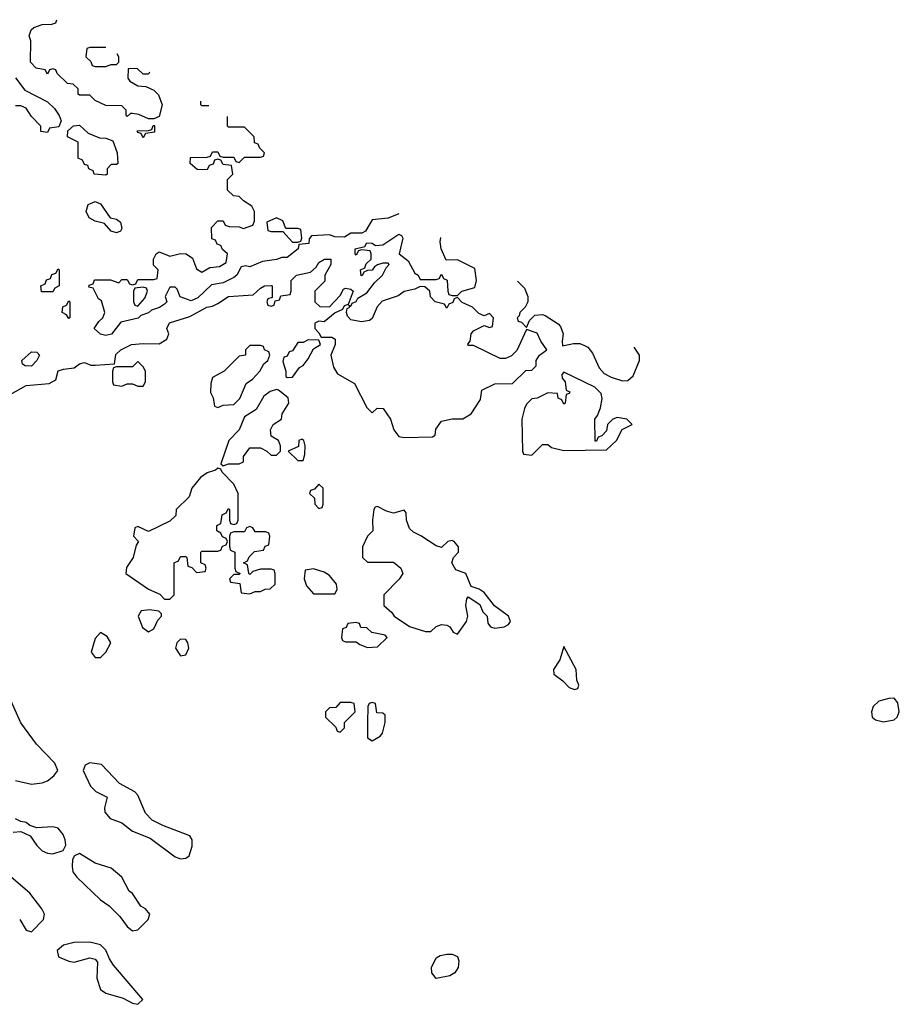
# Model space of a CAD drawing. Header units: inches. Extents: x 2380249 to 2585472, y 382747 to 546448.
# Tile 625 of 626: x 2515306 to 2518610, y 500852 to 504550. Entities that reach past the tile are written whole.
import ezdxf

# ---------------------------------------------------------------- set-up
doc = ezdxf.new("R2010")
doc.units = ezdxf.units.IN
doc.header["$MEASUREMENT"] = 0
doc.layers.add('C5510', color=7, linetype='Continuous')

msp = doc.modelspace()

# ---------------------------------------------------------------- linework, layer by layer
at = {"layer": 'C5510', "color": 4, "elevation": 48}
for points in [[(2515793.4, 504352.8), (2515790, 504346), (2515770, 504346), (2515747.3, 504367.3), (2515714, 504366), (2515712, 504330), (2515719.6, 504319.6), (2515750, 504302), (2515779.6, 504299.6), (2515810, 504284.7), (2515827.3, 504267.3), (2515841, 504230), (2515830, 504186), (2515810, 504178), (2515790, 504178), (2515754, 504194), (2515730, 504198), (2515722, 504198), (2515710, 504186), (2515706, 504190), (2515706, 504210), (2515690, 504226), (2515630, 504228), (2515590, 504246), (2515570, 504266), (2515530, 504266), (2515526, 504270), (2515526, 504290), (2515507.3, 504307.3), (2515486, 504310), (2515447.3, 504347.3), (2515442, 504362), (2515430, 504366), (2515418, 504362), (2515410, 504346), (2515402, 504362), (2515368.4, 504368.4), (2515346, 504390), (2515348, 504470), (2515342, 504490), (2515348.7, 504511.3), (2515359, 504521), (2515390, 504532), (2515427.3, 504532.7), (2515442, 504538), (2515446, 504550)], [(2515629.3, 504446), (2515570, 504446), (2515558, 504442), (2515554, 504410), (2515572.7, 504392.7), (2515578, 504378), (2515590, 504374), (2515630, 504374), (2515650, 504382), (2515670, 504382), (2515678, 504390), (2515678, 504410), (2515672.2, 504421.6)], [(2515290, 504332), (2515325.4, 504285.4), (2515410, 504242), (2515436.9, 504216.9), (2515454, 504190), (2515462, 504170), (2515452.7, 504147.3), (2515418, 504142), (2515410, 504126), (2515386, 504130), (2515386, 504150), (2515350, 504186), (2515330, 504218), (2515310, 504226), (2515290, 504226)], [(2516016.9, 504226), (2515990, 504226), (2515986, 504230), (2515986, 504243.5)], [(2516729.8, 503821.4), (2516690, 503804), (2516630, 503798), (2516604.7, 503755.3), (2516591.3, 503748.7), (2516550, 503748.7), (2516526.4, 503733.6), (2516490, 503734), (2516470, 503742), (2516402, 503738), (2516392.7, 503727.3), (2516392, 503710), (2516354, 503706), (2516352, 503690), (2516310, 503657.2), (2516290, 503657.2), (2516270, 503649.2), (2516218, 503642), (2516170, 503622), (2516154, 503626), (2516138, 503622), (2516121, 503590), (2516110, 503581.2), (2516070, 503561.2), (2516026.4, 503553.6), (2515974.8, 503505.2), (2515950, 503494), (2515909, 503509), (2515898, 503538), (2515890, 503546), (2515870, 503546), (2515852, 503510), (2515858, 503490), (2515850, 503482), (2515830.8, 503469.2), (2515800.7, 503459.3), (2515790, 503449), (2515761, 503439), (2515750.7, 503429.3), (2515686.4, 503413.6), (2515650.5, 503369.5), (2515630, 503364), (2515610, 503369), (2515586, 503390), (2515603.1, 503416.9), (2515618, 503430), (2515626, 503450), (2515613.6, 503493.6), (2515602, 503502), (2515582, 503542), (2515566, 503546), (2515567.3, 503552.7), (2515582, 503558), (2515587.3, 503572.7), (2515647.3, 503572.7), (2515678, 503562), (2515690, 503574), (2515710, 503574), (2515718, 503558), (2515730, 503554), (2515742, 503558), (2515750, 503574), (2515810, 503574), (2515822, 503578), (2515826, 503610), (2515808, 503628), (2515808, 503650), (2515818, 503670), (2515830, 503678), (2515870, 503662), (2515910, 503672), (2515931, 503671), (2515954.8, 503654.8), (2515970, 503614), (2515990, 503602), (2516020.4, 503619.6), (2516056.4, 503623.6), (2516082, 503638), (2516086, 503670), (2516067.3, 503687.3), (2516062, 503702), (2516047.3, 503707.3), (2516042, 503722), (2516027.3, 503727.3), (2516026, 503770), (2516050, 503794), (2516070, 503794), (2516078, 503778), (2516092.7, 503772.7), (2516130, 503772), (2516146, 503766), (2516182, 503778), (2516187.3, 503792.7), (2516188, 503830), (2516178, 503850), (2516146, 503870), (2516130, 503886), (2516108.4, 503888.4), (2516086, 503910), (2516086, 503950), (2516106, 503970), (2516102, 504002), (2516070, 504006), (2516062, 504022), (2516050, 504026), (2516038, 504022), (2516032.7, 504007.3), (2516018, 504002), (2516010, 503986), (2515972.7, 503987.3), (2515946, 504010), (2515947.3, 504032.7), (2516010, 504034), (2516022, 504038), (2516030, 504054), (2516050, 504054), (2516058, 504038), (2516070, 504034), (2516110, 504034), (2516118, 504018), (2516130, 504014), (2516150, 504034), (2516210, 504034), (2516222, 504038), (2516226, 504050), (2516207.3, 504067.3), (2516202, 504082), (2516187.3, 504087.3), (2516186, 504110), (2516150, 504146), (2516090, 504146), (2516086, 504150), (2516086, 504186.8)], [(2515270, 503142.8), (2515330, 503176), (2515416.4, 503183.6), (2515442, 503198), (2515450, 503231.3), (2515470, 503238), (2515510, 503242), (2515530, 503258), (2515550, 503262), (2515572.7, 503252.7), (2515590, 503252), (2515662, 503258), (2515667.3, 503292.7), (2515686, 503310), (2515726, 503330), (2515770, 503334), (2515830, 503332), (2515858, 503350), (2515866, 503370), (2515858, 503390), (2515869.1, 503410.9), (2515944.7, 503435.3), (2516009.2, 503470.8), (2516030, 503474), (2516050, 503484), (2516090, 503510.7), (2516183.1, 503516.9), (2516210, 503542), (2516226, 503550), (2516250, 503552), (2516254, 503550), (2516254, 503506), (2516238, 503502), (2516234, 503490), (2516238, 503478), (2516250, 503474), (2516262, 503478), (2516266, 503494), (2516282, 503498), (2516287.3, 503512.7), (2516322, 503518), (2516326, 503530), (2516326, 503570), (2516346, 503590), (2516398, 503602), (2516419, 503621), (2516430, 503638), (2516451.1, 503651.1), (2516474, 503650), (2516474, 503630), (2516452, 503590), (2516452, 503568), (2516414, 503530), (2516414, 503490), (2516432.7, 503472.7), (2516470, 503472), (2516510, 503514), (2516522, 503538), (2516530, 503542), (2516550, 503538), (2516558, 503530), (2516539.6, 503480.4), (2516524.7, 503475.3), (2516518, 503462), (2516491.1, 503448.9), (2516450, 503415.3), (2516430, 503418), (2516414, 503410), (2516414, 503390), (2516430, 503374), (2516438, 503358), (2516478, 503358), (2516491.3, 503350), (2516491, 503330), (2516474.8, 503290), (2516484.5, 503244.5), (2516499.6, 503219.6), (2516563.6, 503183.6), (2516610, 503094), (2516630, 503074), (2516648.4, 503091.6), (2516671.3, 503090), (2516698, 503050), (2516711.3, 503010), (2516730, 502984.7), (2516750, 502981), (2516856.4, 502983.6), (2516866, 502990), (2516868.4, 503011.6), (2516890, 503042), (2516930, 503051.3), (2516970, 503051.3), (2517002, 503070), (2517036.4, 503123.6), (2517042, 503158), (2517090, 503182), (2517156.4, 503183.6), (2517207.3, 503232.7), (2517230, 503234), (2517246, 503250), (2517246, 503270), (2517258, 503290), (2517286, 503310), (2517262.7, 503342.7), (2517250, 503373.2), (2517210, 503386), (2517172.7, 503307.3), (2517152.7, 503287.3), (2517130, 503278), (2517110, 503278), (2517010, 503326), (2516990, 503326), (2516988.7, 503331.3), (2516998, 503342), (2517002, 503370), (2517010, 503382), (2517050, 503402), (2517070, 503394), (2517082, 503398), (2517086, 503430), (2517070, 503446), (2517050, 503438), (2517030, 503446), (2517006, 503470), (2516968, 503488), (2516950, 503506), (2516938, 503502), (2516932.7, 503487.3), (2516918, 503482), (2516910, 503466), (2516902, 503482), (2516866, 503490), (2516848.7, 503508.7), (2516846, 503530), (2516827.3, 503547.3), (2516810, 503548), (2516790, 503538), (2516750, 503528.7), (2516727.7, 503512.3), (2516667.1, 503492.9), (2516648.7, 503471.3), (2516630, 503428), (2516619.8, 503420.2), (2516590, 503415.1), (2516550, 503422.7), (2516536.5, 503436.5), (2516533.2, 503450), (2516535.3, 503464.7), (2516546, 503470), (2516542, 503478), (2516550, 503474), (2516554.6, 503485.4), (2516570, 503492), (2516576, 503504), (2516610, 503524), (2516638.4, 503561.6), (2516669, 503590), (2516682, 503618), (2516693.2, 503630), (2516690, 503635.3), (2516670, 503635.3), (2516650, 503628.7), (2516638, 503622), (2516630, 503608.7), (2516612, 503608), (2516598, 503602), (2516594, 503590), (2516588.4, 503588.4), (2516586, 503610), (2516602, 503618), (2516607.3, 503632.7), (2516626, 503650), (2516626, 503670), (2516622, 503682), (2516590, 503686), (2516578, 503682), (2516570, 503666), (2516566, 503670), (2516566, 503690), (2516602, 503698), (2516610, 503712), (2516630, 503711.3), (2516642, 503702), (2516670, 503704.7), (2516730, 503744.7), (2516739.8, 503739.8), (2516744.7, 503730), (2516730.8, 503670), (2516764.4, 503644.4), (2516790, 503598), (2516802, 503590), (2516810, 503574), (2516870, 503574), (2516882, 503578), (2516890, 503594), (2516898, 503578), (2516911.3, 503571.3), (2516914, 503530), (2516918, 503518), (2516930, 503514), (2516950, 503514), (2516966, 503530), (2517015.3, 503544.7), (2517022, 503570), (2517015.3, 503615.3), (2516950, 503648), (2516907.3, 503647.3), (2516888.9, 503688.9), (2516884.7, 503715.3), (2516887.2, 503732.1)], [(2517175.6, 503568.4), (2517202, 503542), (2517214, 503510), (2517214, 503490), (2517204.7, 503470), (2517184.7, 503450), (2517182, 503438), (2517174, 503430), (2517178, 503418), (2517190, 503414), (2517210, 503394), (2517220.2, 503419.8), (2517240.2, 503439.8), (2517270, 503442.8), (2517279.1, 503439.1), (2517327.9, 503407.9), (2517337.1, 503397.1), (2517347.7, 503370), (2517342.8, 503342.8), (2517344.7, 503324.7), (2517386, 503334), (2517410, 503334), (2517426.7, 503326.7), (2517439.5, 503319.5), (2517457.5, 503297.5), (2517482.5, 503242.5), (2517501.4, 503221.4), (2517527.5, 503207.5), (2517570, 503194), (2517590, 503194.8), (2517610, 503212), (2517634, 503270), (2517634, 503290), (2517614.1, 503319.5)], [(2515290, 501692), (2515350, 501678.8), (2515390, 501683.8), (2515410, 501690.8), (2515434, 501710), (2515448.7, 501730), (2515438, 501758), (2515369.4, 501829.4), (2515310, 501908.7), (2515272.9, 501992.9)], [(2515282, 501498), (2515310, 501501), (2515344.9, 501484.9), (2515370, 501448.2), (2515390, 501428.7), (2515410, 501419.5), (2515430, 501417.1), (2515468.7, 501430), (2515479, 501450), (2515477.2, 501470), (2515469.4, 501489.4), (2515450, 501514), (2515430, 501519), (2515370, 501515.3), (2515344, 501524), (2515330, 501535.3), (2515310, 501538), (2515290, 501548)], [(2515306, 501170), (2515330, 501131), (2515350, 501124.7), (2515395.3, 501170), (2515399, 501190), (2515389.2, 501210), (2515343.7, 501270), (2515217.6, 501377.6)]]:
    msp.add_lwpolyline(points, dxfattribs=at)
at = {"layer": 'C5510', "color": 4}
for points, elevation in [([(2515630, 503966), (2515586, 503970), (2515582, 503982), (2515566, 503990), (2515562, 504002), (2515550, 504006), (2515542, 504022), (2515526, 504030), (2515526, 504090), (2515486, 504110), (2515487.3, 504132.7), (2515508.4, 504151.6), (2515530, 504154), (2515563.6, 504123.6), (2515606, 504106), (2515630, 504104.7), (2515655.3, 504095.3), (2515672, 504050), (2515674, 504010), (2515670, 504006), (2515650, 504006), (2515634, 503990), (2515634, 503970)], 48), ([(2515770, 504106), (2515762, 504122), (2515750, 504126), (2515747.3, 504132.7), (2515790, 504134), (2515802, 504138), (2515807.3, 504152.7), (2515812.7, 504152.7), (2515812.7, 504127.3), (2515778, 504122)], 48), ([(2515670, 503749), (2515650, 503755.3), (2515624, 503784), (2515590, 503793.2), (2515566.3, 503806.3), (2515556, 503830), (2515563.7, 503856.3), (2515590, 503866.8), (2515610, 503858.8), (2515645.4, 503805.4), (2515670, 503801), (2515684.7, 503790), (2515690, 503766), (2515684.7, 503755.3)], 48), ([(2516270, 503806), (2516234, 503790), (2516238, 503758), (2516250, 503754), (2516294, 503754), (2516330, 503714), (2516350, 503714), (2516362, 503718), (2516366, 503730), (2516362, 503762), (2516350, 503766), (2516306, 503766), (2516294.6, 503794.6)], 48), ([(2515430, 503528), (2515388.4, 503528.4), (2515386, 503550), (2515402, 503558), (2515407.3, 503572.7), (2515422, 503578), (2515427.3, 503592.7), (2515442, 503598), (2515450, 503614), (2515454, 503610), (2515454, 503550), (2515438, 503542)], 48), ([(2515770, 503546), (2515738, 503542), (2515734, 503530), (2515734, 503490), (2515738, 503478), (2515750, 503474), (2515776.4, 503503.6), (2515786, 503530), (2515782, 503542)], 48), ([(2515490, 503428), (2515482, 503442), (2515466, 503450), (2515468.4, 503471.6), (2515482, 503478), (2515490, 503494), (2515494, 503490), (2515494, 503430)], 48), ([(2516390, 503348), (2516370, 503338), (2516350, 503338), (2516330, 503306), (2516318, 503302), (2516310, 503286), (2516298, 503282), (2516294, 503266), (2516306, 503230), (2516306, 503210), (2516310, 503206), (2516330, 503206.8), (2516356.4, 503243.6), (2516370, 503251.3), (2516390, 503276), (2516410, 503314), (2516435.3, 503330), (2516430, 503346)], 48), ([(2515350, 503249.2), (2515326, 503250), (2515316.4, 503256.4), (2515314, 503270), (2515350, 503302.8), (2515370, 503301), (2515381, 503290), (2515370.6, 503269.4)], 48), ([(2516210, 503326), (2516170, 503326), (2516154, 503310), (2516154, 503290), (2516130, 503286), (2516074, 503230), (2516030, 503206), (2516023.6, 503183.6), (2516022, 503150), (2516032, 503130), (2516038, 503098), (2516050, 503094), (2516070, 503102), (2516110, 503104.7), (2516133.2, 503126.8), (2516156.4, 503183.6), (2516180.4, 503199.6), (2516208, 503230), (2516223.1, 503256.9), (2516238, 503270), (2516246, 503290), (2516242, 503302), (2516226, 503310), (2516222, 503322)], 48), ([(2515750, 503266), (2515730, 503246), (2515670, 503246), (2515658, 503242), (2515654, 503230), (2515654, 503190), (2515658, 503178), (2515690, 503174), (2515710, 503182), (2515730, 503182), (2515750, 503174), (2515770, 503174), (2515778, 503190), (2515778, 503230), (2515770, 503246)], 48), ([(2517350, 503226), (2517342, 503218), (2517343.6, 503203.6), (2517354, 503190), (2517358, 503158), (2517372, 503152), (2517370, 503146), (2517358, 503142), (2517354, 503110), (2517350, 503106), (2517342, 503122), (2517328.4, 503128.4), (2517326, 503146), (2517290, 503148), (2517250, 503128), (2517230, 503126), (2517210, 503106), (2517202, 503090), (2517192, 503050), (2517194, 502930), (2517198, 502918), (2517230, 502914), (2517270, 502954), (2517290, 502954), (2517303.6, 502943.6), (2517350, 502932), (2517510, 502934), (2517548, 502970), (2517568.7, 503011.3), (2517606, 503030), (2517586, 503050), (2517550, 503055.3), (2517534, 503050), (2517514, 503030), (2517510, 503006), (2517492.7, 502987.3), (2517478, 502982), (2517472.7, 502967.3), (2517467.3, 502967.3), (2517466, 503050), (2517476.4, 503063.6), (2517487.3, 503092.7), (2517493.2, 503126.8), (2517490, 503146), (2517466, 503170)], 48), ([(2516270, 503161.2), (2516246.2, 503153.8), (2516223.4, 503136.6), (2516194.4, 503085.6), (2516150, 503058), (2516130.8, 503009.2), (2516091.3, 502970), (2516062, 502882), (2516070, 502874), (2516090, 502882), (2516130, 502882), (2516146, 502890), (2516146, 502910), (2516170, 502942), (2516210, 502942), (2516234, 502930), (2516250, 502914), (2516270, 502914), (2516286, 502930), (2516286, 502950), (2516278, 502970), (2516250, 502986), (2516248, 503010), (2516258, 503030), (2516288.7, 503050), (2516292.3, 503070), (2516317.2, 503110), (2516314, 503130), (2516278.6, 503158.6)], 48), ([(2516366, 502974), (2516354, 502970), (2516352.7, 502947.3), (2516314, 502930), (2516350, 502894), (2516370, 502894), (2516376.4, 502916.4), (2516378, 502950), (2516373.2, 502970)], 48), ([(2516050, 502866), (2516042, 502858), (2516010, 502848), (2515984.7, 502830), (2515952, 502790), (2515942, 502758), (2515894, 502710), (2515892.7, 502687.3), (2515870, 502666), (2515790, 502628), (2515750, 502646), (2515738, 502642), (2515734, 502610), (2515752, 502590), (2515743.6, 502576.4), (2515732, 502530), (2515707.1, 502492.9), (2515704.7, 502470), (2515790, 502411.3), (2515832, 502392), (2515850, 502374), (2515870, 502374), (2515886, 502390), (2515886, 502510), (2515902, 502518), (2515910, 502534), (2515930, 502534), (2515934, 502530), (2515938, 502498), (2515952.7, 502492.7), (2515970, 502474), (2516002, 502478), (2516006, 502490), (2516002, 502502), (2515986, 502510), (2515986, 502550), (2515990, 502554), (2516050, 502554), (2516062, 502558), (2516067.3, 502572.7), (2516082, 502578), (2516086, 502590), (2516082, 502602), (2516067.3, 502607.3), (2516062, 502622), (2516046, 502630), (2516046, 502650), (2516062, 502658), (2516066, 502690), (2516082, 502698), (2516090, 502714), (2516094, 502710), (2516094, 502670), (2516098, 502658), (2516110, 502654), (2516122, 502658), (2516126, 502670), (2516126, 502770), (2516110, 502806), (2516066, 502850), (2516062, 502862)], 48), ([(2516430, 502806), (2516412.7, 502787.3), (2516398, 502782), (2516394, 502770), (2516412.7, 502752.7), (2516414, 502730), (2516430, 502714), (2516442, 502718), (2516446, 502730), (2516446, 502790)], 48), ([(2516650, 502721.2), (2516641.4, 502718.6), (2516636, 502710), (2516630.8, 502670), (2516632, 502630), (2516612, 502610), (2516594, 502570), (2516594, 502530), (2516612.7, 502512.7), (2516710, 502512), (2516738, 502490), (2516744.7, 502470), (2516730.8, 502449.2), (2516674, 502390), (2516674, 502350), (2516703.6, 502323.6), (2516712, 502310), (2516770, 502271.3), (2516830, 502252), (2516850, 502252), (2516870, 502271.3), (2516890, 502278), (2516910, 502276), (2516922, 502270), (2516934, 502250), (2516950, 502242), (2516984, 502290), (2516989, 502310), (2516981.2, 502350), (2516984.7, 502375.3), (2516990, 502382), (2517033.7, 502353.7), (2517046, 502326), (2517062, 502310), (2517063.6, 502283.6), (2517074, 502270), (2517090, 502264.7), (2517126, 502270), (2517142, 502278), (2517148.7, 502290), (2517142, 502310), (2517089, 502349), (2517050, 502399), (2517031.8, 502411.8), (2517001.5, 502421.5), (2516982, 502470), (2516944.1, 502484.1), (2516929.4, 502510.6), (2516935.3, 502530), (2516954, 502550), (2516954, 502570), (2516938, 502590), (2516930, 502594), (2516914, 502590), (2516890, 502568), (2516870, 502574), (2516812.1, 502612.1), (2516784.8, 502624.8), (2516770, 502639), (2516759.3, 502670), (2516758, 502698), (2516750, 502708), (2516710, 502697), (2516684.2, 502704.2)], 48), ([(2516170, 502646), (2516158, 502642), (2516150, 502626), (2516110, 502626), (2516098, 502622), (2516094, 502610), (2516094, 502570), (2516098, 502558), (2516114, 502550), (2516114, 502490), (2516118, 502478), (2516134, 502470), (2516130, 502466), (2516110, 502466), (2516094, 502450), (2516098, 502438), (2516132.7, 502432.7), (2516138, 502398), (2516170, 502394), (2516190, 502402), (2516210, 502402), (2516228.4, 502411.6), (2516247.3, 502412.7), (2516266, 502430), (2516266, 502470), (2516262, 502482), (2516250, 502486), (2516210, 502486), (2516182, 502478), (2516170, 502466), (2516166, 502470), (2516162, 502502), (2516146, 502510), (2516162, 502518), (2516167.3, 502532.7), (2516187.3, 502552.7), (2516222, 502558), (2516227.3, 502572.7), (2516242, 502578), (2516246, 502610), (2516242, 502622), (2516230, 502626), (2516190, 502626), (2516182, 502642)], 48), ([(2516410, 502488), (2516378, 502482), (2516374, 502450), (2516383.6, 502423.6), (2516410, 502394), (2516490, 502394), (2516498, 502410), (2516495.3, 502430), (2516470, 502462), (2516450, 502475.3)], 48), ([(2515794, 502334), (2515762, 502330), (2515751.3, 502310), (2515767.5, 502267.5), (2515790, 502251.3), (2515810, 502262), (2515825.2, 502294.8), (2515838, 502310), (2515838, 502318), (2515828, 502328)], 48), ([(2516570, 502286), (2516538, 502282), (2516532.7, 502267.3), (2516518, 502262), (2516514, 502230), (2516518, 502218), (2516530, 502214), (2516570, 502214), (2516583.6, 502203.6), (2516612.7, 502192.7), (2516650, 502194), (2516686, 502230), (2516678, 502238), (2516628.4, 502248.4), (2516610, 502266), (2516587.3, 502267.3), (2516582, 502282)], 48), ([(2515610, 502248), (2515590, 502226), (2515574, 502174), (2515590, 502154), (2515610, 502154), (2515630, 502174), (2515648, 502210), (2515634, 502234)], 48), ([(2515910, 502224), (2515896, 502210), (2515890.8, 502190), (2515910, 502161), (2515930, 502164.7), (2515940.9, 502190), (2515937.2, 502210), (2515930, 502222)], 48), ([(2517350, 502195.3), (2517334.4, 502145.6), (2517311.3, 502110), (2517311.6, 502091.6), (2517346.4, 502066.4), (2517370, 502042), (2517390, 502034), (2517402, 502038), (2517406, 502050), (2517398, 502070), (2517395.3, 502110)], 48), ([(2516550, 501986), (2516510, 501986), (2516492.7, 501967.3), (2516470, 501966), (2516454, 501950), (2516454, 501930), (2516492.7, 501892.7), (2516498, 501878), (2516510, 501874), (2516526, 501890), (2516526, 501910), (2516566, 501950), (2516562, 501982)], 48), ([(2516630, 501986), (2516618, 501982), (2516614, 501970), (2516612, 501910), (2516612.7, 501852.7), (2516630, 501842), (2516660.4, 501859.6), (2516668, 501870), (2516678, 501910), (2516678, 501938), (2516670, 501946), (2516647.3, 501947.3), (2516642, 501982)], 48), ([(2518590, 502001.2), (2518570, 502000.9), (2518532, 501990), (2518510.8, 501970), (2518504.9, 501950), (2518507.3, 501930), (2518519.8, 501919.8), (2518550, 501913.4), (2518590, 501920.5), (2518600.9, 501930), (2518609.5, 501950), (2518604.5, 501984.5)], 48), ([(2515570, 501759), (2515552, 501750), (2515544.7, 501730), (2515571.6, 501671.6), (2515591.6, 501651.6), (2515634, 501630), (2515624.7, 501590), (2515626, 501574), (2515646, 501550), (2515690, 501534), (2515730, 501502), (2515795.9, 501475.9), (2515890, 501406), (2515910, 501398), (2515930, 501401), (2515942, 501410), (2515953.6, 501446.4), (2515954, 501470), (2515944.7, 501484.7), (2515843.2, 501523.2), (2515803.2, 501543.2), (2515779, 501570), (2515750, 501638), (2515738, 501650), (2515680.9, 501680.9), (2515612.7, 501752.7)], 48), ([(2515530, 501419), (2515512, 501410), (2515504.5, 501395.5), (2515503, 501370), (2515506, 501350), (2515520.5, 501330), (2515610, 501244), (2515642, 501222), (2515682, 501182), (2515710, 501144.7), (2515730, 501128), (2515750, 501132), (2515788, 501170), (2515795.3, 501190), (2515778, 501210), (2515761.2, 501221.2), (2515730, 501268.7), (2515717.5, 501277.5), (2515689.2, 501330), (2515650, 501363.7), (2515590, 501382)], 48), ([(2515570, 501086), (2515510, 501084), (2515470, 501074), (2515446.4, 501053.6), (2515451.3, 501030), (2515490, 501014), (2515510, 501010.8), (2515570, 501026.8), (2515590, 501021), (2515598.8, 501010), (2515596.3, 500950), (2515610, 500907.3), (2515630, 500893.4), (2515694.9, 500874.9), (2515730, 500856), (2515750, 500852), (2515768, 500870), (2515658.9, 500998.9), (2515642.9, 501022.9), (2515630, 501055.3), (2515610, 501076)], 48), ([(2516870, 500949), (2516854, 500970), (2516853.2, 500990), (2516870, 501026), (2516885.1, 501034.9), (2516910, 501040.5), (2516930, 501040.7), (2516950, 501031.3), (2516955.2, 501015.2), (2516953, 500990), (2516940.7, 500970), (2516920.9, 500959.1)], 44)]:
    msp.add_lwpolyline(points, close=True, dxfattribs=dict(at, elevation=elevation))

doc.saveas('drawing.dxf')
